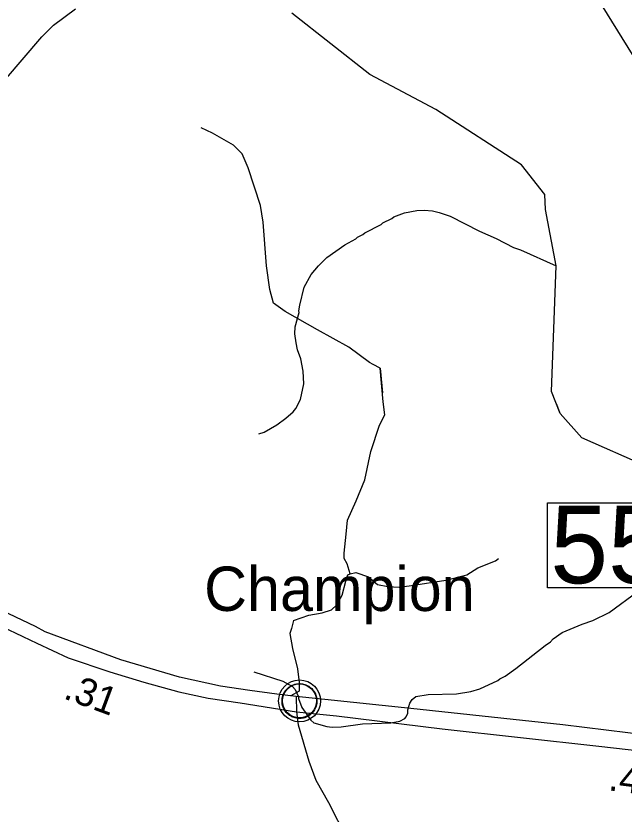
# Model space of a CAD drawing. Extents: x 1248224 to 1454986, y 825081 to 985870.
# Drawn here: x 1316134 to 1318874, y 879287 to 882884 of the extents above; entities that cross this region are included whole.
import ezdxf

# ---------------------------------------------------------------- set-up
doc = ezdxf.new("R2010")
doc.units = 0
for name, color, linetype in [('Exist Civil Demographics Community CELL', 7, 'Continuous'), ('Exist Civil Demographics Community Label', 7, 'Continuous'), ('Exist Hydrographic Creek Single Shore', 7, 'Continuous'), ('Exist Hydrographic Misc Water Feature', 7, 'Continuous'), ('Exist Road Non-System Type 51', 7, 'Continuous'), ('Exist Road Primary US Divided Attributed', 7, 'Continuous'), ('Exist Road Primary US Mileage Hundredths English Label', 7, 'Continuous'), ('Exist Road Primary US Structure Standard Bridge Number Label', 7, 'Continuous'), ('Exist Road Secondary Structure Standard Bridge Number Label', 7, 'Continuous'), ('Exist Road Secondary Type 51 Attributed', 7, 'Continuous')]:
    doc.layers.add(name, color=color, linetype=linetype)

msp = doc.modelspace()

# ---------------------------------------------------------------- linework, layer by layer
at = {"layer": 'Exist Civil Demographics Community CELL'}
msp.add_lwpolyline([(1317334.5, 879809.2), (1317335.5, 879814.7), (1317337.2, 879821.3), (1317340.2, 879828.5), (1317343.1, 879834.3), (1317346.4, 879840), (1317350.2, 879845.1), (1317354.2, 879849.5), (1317358.7, 879854.1), (1317364.3, 879858.7), (1317369.7, 879862.3), (1317374.6, 879865.2), (1317379.6, 879867.6), (1317385.1, 879869.9), (1317390.7, 879871.8), (1317395.1, 879872.9), (1317399.9, 879873.6), (1317404, 879874.4), (1317410.4, 879874.6), (1317414.8, 879874.5), (1317420.5, 879874.3), (1317425.4, 879873.5), (1317430.3, 879872.6), (1317435.3, 879871.1), (1317440.5, 879869.2), (1317447.1, 879866.3), (1317453.4, 879862.8), (1317458.5, 879859.2), (1317463.6, 879855.2), (1317466.9, 879852.1), (1317471.1, 879847.7), (1317474.9, 879843), (1317478, 879838.4), (1317481.1, 879833.4), (1317483.6, 879828.3), (1317485.6, 879823.2), (1317487.2, 879818.2), (1317488.5, 879813.6), (1317489.6, 879807.6), (1317490.2, 879802.9), (1317490.4, 879796.9), (1317490.3, 879791.1), (1317489.7, 879785.4), (1317488.7, 879779.9), (1317487.1, 879773.8), (1317485.2, 879767.9), (1317482.9, 879762.9), (1317479.8, 879756.9), (1317476.5, 879751.6), (1317473, 879746.9), (1317468.8, 879742.1), (1317463.5, 879737.2), (1317458.5, 879733), (1317453.5, 879729.6), (1317449.2, 879727.1), (1317442.4, 879723.8), (1317435.2, 879721.1), (1317429.3, 879719.7), (1317422.7, 879718.4), (1317418.2, 879717.9), (1317413.7, 879717.6), (1317408.2, 879717.6), (1317403.9, 879718.1), (1317398.2, 879718.8), (1317392.3, 879720.1), (1317387.7, 879721.4), (1317382.6, 879723.3), (1317378, 879725.3), (1317374.1, 879727.5), (1317367.3, 879731.6), (1317361.7, 879735.8), (1317356.8, 879740.3), (1317352.3, 879745.2), (1317349.1, 879749.2), (1317346.1, 879753.3), (1317342, 879760.4), (1317340.3, 879764), (1317338.6, 879768), (1317336, 879776.2), (1317334.5, 879783.2), (1317333.8, 879788.4), (1317333.5, 879794.7), (1317333.4, 879799.4), (1317334, 879805.9)], close=True, dxfattribs=at)
for centre, radius in [((1317412.1, 879796.7), 94.3), ((1317411.8, 879797), 76.7)]:
    msp.add_circle(centre, radius, dxfattribs=at)
at = {"layer": 'Exist Hydrographic Creek Single Shore'}
for points in [[(1318519.6, 882010.9), (1318517.3, 882078.6), (1318412.3, 882212), (1318026.3, 882462.7), (1317729.3, 882619.7), (1317377.3, 882895.9)], [(1320369.9, 880474.4), (1320270.8, 880453.2), (1320012.4, 880374.3), (1319820.4, 880361.8), (1319580.4, 880442.1), (1319409.4, 880621), (1319270.3, 880724.1), (1318684.3, 880982.1), (1318586.3, 881092.4), (1318570.8, 881132)]]:
    msp.add_lwpolyline(points, dxfattribs=at)
at = {"layer": 'Exist Hydrographic Misc Water Feature'}
for points in [[(1315543.8, 881780.5), (1315542.4, 881804.6), (1315528.5, 881877), (1315529.6, 881916.9), (1315543.9, 881996.4), (1315561.7, 882059.9), (1315585.6, 882127.3), (1315610.9, 882174.5), (1315679.8, 882278.5), (1315712.9, 882317.4), (1315783, 882387.5), (1315807.5, 882404.7), (1315880.5, 882438.6), (1315888.7, 882446.4), (1315913, 882457.7), (1316002.8, 882521.1), (1316035.6, 882548.1), (1316082.8, 882592.7), (1316250.5, 882789.8), (1316304, 882842.3), (1316402.1, 882915.4)], [(1317228.6, 881000.1), (1317252.8, 881007.4), (1317309.8, 881041.7), (1317350.6, 881070.5), (1317383.4, 881099.5), (1317395.9, 881115.2), (1317417, 881154.6), (1317431, 881226.2), (1317428.6, 881282.2), (1317418.1, 881338.5), (1317403.3, 881378.9), (1317396.2, 881411.1), (1317391.3, 881451.2), (1317392.2, 881483.2), (1317410, 881546.7), (1317408.2, 881554.8), (1317412.9, 881580.6), (1317433.2, 881662), (1317464.9, 881719), (1317498, 881758.1), (1317535, 881795), (1317616.7, 881852.6), (1317665.4, 881879.1), (1317673.6, 881886.9), (1317698, 881898.2), (1317706.2, 881906), (1317779.3, 881943.8), (1317787.5, 881951.6), (1317828, 881970.5), (1317836.3, 881978.2), (1317884.8, 881996.8), (1317941.1, 882007.2), (1317973.2, 882008.2), (1318011.2, 882005.2), (1318041, 881998.3), (1318090.5, 881980.9), (1318222.7, 881913.1), (1318297.8, 881880.9), (1318376.7, 881840.6), (1318408.3, 881829.7), (1318568.4, 881757.9)], [(1318586.3, 881092.4), (1318547.3, 881191.6), (1318568.4, 881757.9), (1318519.6, 882010.9)], [(1317206.3, 879927.1), (1317337.2, 879885.3), (1317380.6, 879862), (1317392.2, 879847.7), (1317407.3, 879815.3), (1317407.1, 879807.3), (1317421.9, 879766.9), (1317462.3, 879709.7), (1317476.1, 879697.4), (1317535.6, 879681.6), (1317559.5, 879678.9), (1317599.6, 879679.8), (1317696, 879693), (1317824.1, 879697.3), (1317864.4, 879706.1), (1317886.8, 879717.5), (1317892.9, 879725.3), (1317899.4, 879741.1), (1317899.9, 879757.1), (1317908.7, 879786.8), (1317919.2, 879802.5), (1317935.6, 879816), (1317991.9, 879826.4), (1318119.9, 879828.7), (1318184.3, 879838.8), (1318224.7, 879851.7), (1318305.8, 879889.3), (1318314, 879897), (1318338.3, 879908.4), (1318387.3, 879942.9), (1318518.2, 880047.1), (1318542.7, 880062.4), (1318555.2, 880076), (1318596, 880104.8), (1318685.1, 880142.3), (1318733.5, 880158.9), (1318806.5, 880194.7), (1319068.1, 880387.1)]]:
    msp.add_lwpolyline(points, dxfattribs=at)
at = {"layer": 'Exist Road Non-System Type 51'}
for points in [[(1317775, 881295.7), (1317744.5, 881312.4), (1317726.6, 881321.3), (1317634.3, 881391.7), (1317493.6, 881469.5), (1317348, 881552), (1317294.8, 881589.6), (1317277.9, 881650.3), (1317263.3, 881757.2), (1317248.7, 881953.9), (1317236.6, 882029.2), (1317180.8, 882199.2), (1317154.1, 882262.4), (1317115.2, 882301.2), (1317020.6, 882354.7), (1316969.6, 882378.9)], [(1317639.7, 880369.9), (1317627.2, 880413.8), (1317612.6, 880438.1), (1317612.6, 880462.4), (1317622.3, 880548), (1317627.8, 880611.9), (1317666.7, 880698.1), (1317705.6, 880792.6), (1317733.4, 880920.5), (1317772.7, 881039.6), (1317796.3, 881086.1), (1317789.1, 881144.4), (1317775, 881295.7), (1317786.1, 881184.5)], [(1317639.7, 880369.9), (1317666.4, 880374.8), (1317722.2, 880355.4), (1317763.5, 880321.4), (1317809.6, 880311.7), (1317860.6, 880309.2), (1317916.4, 880316.5), (1318071.7, 880340.8), (1318166.4, 880365.1), (1318214.9, 880396.7), (1318295, 880428.2), (1318308.6, 880439.2)], [(1317385.5, 880159.2), (1317453.4, 880183.5), (1317514.1, 880193.2), (1317555.4, 880207.8), (1317579.6, 880229.6), (1317603.9, 880273.3), (1317620.9, 880336.5), (1317630, 880365.1), (1317639.7, 880369.9)], [(1317385.5, 880159.2), (1317375.8, 880122.8), (1317368.5, 880100.9), (1317380.6, 880032.9), (1317402.5, 879940.6), (1317409.7, 879879.9), (1317409.7, 879841), (1317373.1, 879819.2)]]:
    msp.add_lwpolyline(points, dxfattribs=at)
at = {"layer": 'Exist Road Primary US Divided Attributed'}
for points in [[(1317396.8, 879816.3), (1317309.3, 879827.4), (1317188.3, 879843.8), (1317055.8, 879863.4), (1316871.8, 879903.8), (1316606.9, 879982.3), (1316266.7, 880108.3), (1316222.9, 880131.4), (1316041, 880218), (1315833, 880332.7)], [(1315793.6, 880279.5), (1315964.7, 880184.9), (1316102.1, 880117.3), (1316228.2, 880056.5), (1316370, 879991.2), (1316556.9, 879928.1), (1316710, 879880.8), (1316867.6, 879838), (1317000.4, 879808.7), (1317144.5, 879788.4), (1317399, 879747.9)], [(1319999.6, 879521.1), (1319806.3, 879548.9), (1319204.4, 879615.2), (1318988.9, 879641.1), (1318599, 879689.7), (1317913.5, 879762.6), (1317396.8, 879816.3)], [(1317399, 879747.9), (1317579.1, 879729.9), (1318054.2, 879671.3), (1318761.1, 879592.5), (1319038.1, 879560.9), (1319864.4, 879466.3), (1319997.2, 879450.6)]]:
    msp.add_lwpolyline(points, dxfattribs=at)
at = {"layer": 'Exist Road Primary US Structure Standard Bridge Number Label'}
msp.add_lwpolyline([(1318529.3, 880689.4), (1319173.5, 880689.4), (1319173.5, 880307.1), (1318529.3, 880307.1)], close=True, dxfattribs=at)
at = {"layer": 'Exist Road Secondary Structure Standard Bridge Number Label'}
msp.add_line((1320222.1, 880584.6), (1318674.2, 883095.6), dxfattribs=at)
at = {"layer": 'Exist Road Secondary Type 51 Attributed'}
for points in [[(1317396.8, 879816.3), (1317399, 879747.9)], [(1317399, 879747.9), (1317406.6, 879689.1), (1317454.5, 879524.8), (1317486.1, 879439.5), (1317543.3, 879338.8), (1317625.3, 879177.2)]]:
    msp.add_lwpolyline(points, dxfattribs=at)

# ---------------------------------------------------------------- texts
at = {"layer": 'Exist Civil Demographics Community Label'}
msp.add_text('Champion', height=200, dxfattribs=at).set_placement((1316982.2, 880202.2))
at = {"layer": 'Exist Road Primary US Mileage Hundredths English Label'}
for s, rotation, p in [('.31', 339.6709, (1316343.7, 879809.4)), ('.48', 352.903, (1318800.7, 879394.3))]:
    msp.add_text(s, height=125, rotation=rotation, dxfattribs=at).set_placement(p)
at = {"layer": 'Exist Road Primary US Structure Standard Bridge Number Label'}
msp.add_text('55', height=350, dxfattribs=at).set_placement((1318541.9, 880326.9))

doc.saveas('drawing.dxf')
